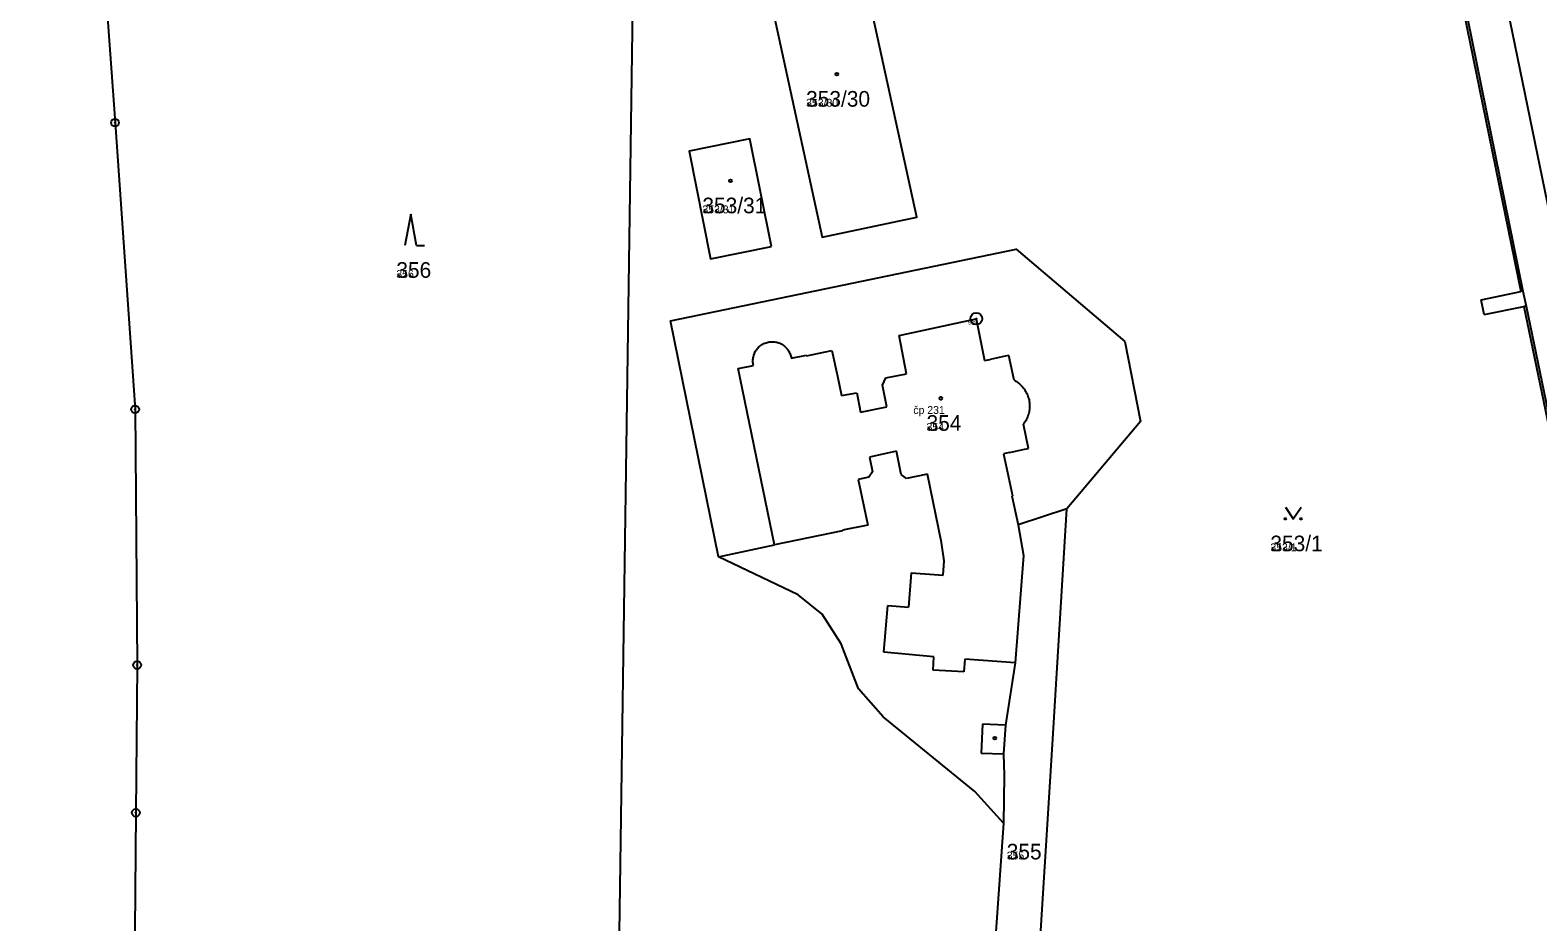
# Model space of a CAD drawing. Extents: x -763628 to -761565, y -976033 to -973833.
# Drawn here: x -762529.2 to -762336.3, y -974403.6 to -974289.5 of the extents above; entities that cross this region are included whole.
import ezdxf

# ---------------------------------------------------------------- set-up
doc = ezdxf.new("R2010")
doc.units = 0
for name, color, linetype in [('KN_cisla parcel 1000', 7, 'Continuous'), ('KN_cisla parcel 500', 7, 'Continuous'), ('KN_cisla popisna 500', 7, 'Continuous'), ('KN_hranice parcel', 7, 'Continuous'), ('KN_vnitrni kresba parcel', 7, 'Continuous'), ('KN_znacky bodu BP', 7, 'Continuous'), ('KN_znacky budov', 7, 'Continuous'), ('KN_znacky kultur', 7, 'Continuous')]:
    doc.layers.add(name, color=color, linetype=linetype)

msp = doc.modelspace()

# ---------------------------------------------------------------- linework, layer by layer
at = {"layer": 'KN_hranice parcel'}
msp.add_line((-762454.6, -974461.98), (-762452.04, -974286.61), dxfattribs=at)
for points in [[(-762529.17, -974199.49), (-762523.79, -974242.5), (-762520.94, -974265.03), (-762518.31, -974301.33), (-762515.74, -974338), (-762515.48, -974370.71), (-762515.65, -974389.6), (-762516, -974429.82)], [(-762349.42, -974267.56), (-762338.17, -974322.88), (-762337.78, -974324.78), (-762318.45, -974418.09)], [(-762423.43, -974278.04), (-762435.52, -974280.61), (-762427.85, -974315.96), (-762415.74, -974313.41), (-762423.43, -974278.04)], [(-762434.31, -974317.17), (-762437.1, -974303.39), (-762444.85, -974304.96), (-762442.11, -974318.75), (-762434.31, -974317.17)], [(-762447.23, -974326.68), (-762403.02, -974317.52), (-762389.13, -974329.3)], [(-762404.64, -974390.93), (-762408.32, -974386.9), (-762420.03, -974377.31), (-762423.17, -974373.73), (-762425.41, -974367.99), (-762427.84, -974364.19), (-762430.9, -974361.71), (-762441.09, -974356.87), (-762447.23, -974326.68)], [(-762389.13, -974329.3), (-762387.09, -974339.56), (-762396.54, -974350.72)], [(-762396.54, -974350.72), (-762402.78, -974352.79), (-762402.09, -974356.68), (-762403.14, -974370.42), (-762404.38, -974378.39), (-762404.64, -974382.08), (-762404.56, -974384.85), (-762404.64, -974390.93)], [(-762391.14, -974452.62), (-762395.78, -974444.04), (-762398.72, -974433.95), (-762400.21, -974424.01), (-762400.33, -974412.15), (-762398.38, -974380.86), (-762396.54, -974350.72)], [(-762404.64, -974390.93), (-762406.23, -974413.27), (-762406, -974425.12), (-762404.81, -974435.11), (-762401.97, -974445.22), (-762396.46, -974454.45)]]:
    msp.add_lwpolyline(points, dxfattribs=at)
at = {"layer": 'KN_vnitrni kresba parcel'}
for p, q in [((-762344.8, -974264.16), (-762318.47, -974392.65)), ((-762349.71, -974267.62), (-762338.46, -974322.94)), ((-762343.51, -974323.97), (-762338.46, -974322.94)), ((-762343.12, -974325.87), (-762343.51, -974323.97)), ((-762338.17, -974322.88), (-762338.46, -974322.94)), ((-762343.12, -974325.87), (-762338.07, -974324.84)), ((-762337.78, -974324.78), (-762338.07, -974324.84)), ((-762338.07, -974324.84), (-762318.76, -974418.03)), ((-762417.99, -974328.55), (-762408.12, -974326.4)), ((-762408.12, -974326.4), (-762407.08, -974331.77)), ((-762417.03, -974333.45), (-762417.99, -974328.55)), ((-762431.8, -974331.47), (-762429.85, -974331.07)), ((-762429.85, -974331.07), (-762429.84, -974331.15)), ((-762429.84, -974331.15), (-762426.62, -974330.48)), ((-762426.62, -974330.48), (-762425.89, -974333.77)), ((-762407.08, -974331.77), (-762406.35, -974331.61)), ((-762404.43, -974331.21), (-762406.35, -974331.61)), ((-762403.94, -974331.11), (-762404.43, -974331.21)), ((-762403.28, -974334.25), (-762403.94, -974331.11)), ((-762438.6, -974332.79), (-762436.63, -974332.37)), ((-762433.95, -974355.31), (-762438.6, -974332.79)), ((-762425.89, -974333.77), (-762425.35, -974336.24)), ((-762420.11, -974334.89), (-762419.68, -974333.98)), ((-762419.68, -974333.98), (-762417.03, -974333.45)), ((-762425.35, -974336.24), (-762423.4, -974335.87)), ((-762423.4, -974335.87), (-762422.93, -974338.35)), ((-762419.56, -974337.68), (-762420.11, -974334.89)), ((-762422.93, -974338.35), (-762419.56, -974337.68)), ((-762401.44, -974343.01), (-762402.09, -974339.91)), ((-762418.31, -974343.36), (-762421.79, -974344.11)), ((-762417.73, -974346.35), (-762418.31, -974343.36)), ((-762403.88, -974343.52), (-762404.62, -974343.67)), ((-762404.62, -974343.67), (-762403.48, -974349.06)), ((-762403.88, -974343.52), (-762401.93, -974343.11)), ((-762401.93, -974343.11), (-762401.44, -974343.01)), ((-762421.79, -974344.11), (-762421.39, -974345.98)), ((-762421.87, -974346.69), (-762423.24, -974346.99)), ((-762423.24, -974346.99), (-762422.01, -974352.8)), ((-762421.39, -974345.98), (-762421.87, -974346.69)), ((-762417.03, -974346.84), (-762417.73, -974346.35)), ((-762414.37, -974346.3), (-762417.03, -974346.84)), ((-762412.59, -974355.05), (-762414.37, -974346.3)), ((-762403.48, -974349.06), (-762403.56, -974349.07)), ((-762403.56, -974349.07), (-762402.78, -974352.79)), ((-762422.01, -974352.8), (-762425.25, -974353.45)), ((-762425.23, -974353.55), (-762433.95, -974355.31)), ((-762425.25, -974353.45), (-762425.23, -974353.55)), ((-762412.23, -974357.37), (-762412.59, -974355.05)), ((-762441.09, -974356.87), (-762433.95, -974355.31)), ((-762416.43, -974358.93), (-762416.77, -974363.28)), ((-762416.43, -974358.93), (-762412.35, -974359.21)), ((-762412.35, -974359.21), (-762412.23, -974357.37)), ((-762419.93, -974369.07), (-762419.45, -974363.07)), ((-762419.45, -974363.07), (-762416.77, -974363.28)), ((-762413.53, -974369.65), (-762419.93, -974369.07)), ((-762413.63, -974371.34), (-762413.53, -974369.65)), ((-762409.6, -974369.96), (-762409.71, -974371.59)), ((-762403.14, -974370.42), (-762409.6, -974369.96)), ((-762409.71, -974371.59), (-762413.63, -974371.34)), ((-762407.34, -974378.27), (-762407.48, -974381.97)), ((-762404.38, -974378.39), (-762407.34, -974378.27)), ((-762407.48, -974381.97), (-762404.64, -974382.08))]:
    msp.add_line(p, q, dxfattribs=at)
for points in [[(-762436.63, -974332.37), (-762436.66, -974332.23), (-762436.68, -974332.1), (-762436.69, -974331.96), (-762436.7, -974331.82), (-762436.69, -974331.68), (-762436.68, -974331.54), (-762436.66, -974331.4), (-762436.64, -974331.26), (-762436.6, -974331.13), (-762436.56, -974330.99), (-762436.51, -974330.86), (-762436.45, -974330.74), (-762436.39, -974330.61), (-762436.32, -974330.49), (-762436.24, -974330.38), (-762436.15, -974330.27), (-762436.06, -974330.16), (-762435.97, -974330.06), (-762435.86, -974329.96), (-762435.76, -974329.87), (-762435.65, -974329.79), (-762435.53, -974329.71), (-762435.41, -974329.64), (-762435.28, -974329.58), (-762435.16, -974329.52), (-762435.02, -974329.48), (-762434.89, -974329.43), (-762434.76, -974329.4), (-762434.62, -974329.38), (-762434.48, -974329.36), (-762434.34, -974329.35), (-762434.2, -974329.35), (-762434.06, -974329.35), (-762433.92, -974329.37), (-762433.78, -974329.39), (-762433.65, -974329.42), (-762433.51, -974329.45), (-762433.38, -974329.5), (-762433.25, -974329.55), (-762433.12, -974329.61), (-762433, -974329.68), (-762432.88, -974329.75), (-762432.77, -974329.83), (-762432.66, -974329.92), (-762432.56, -974330.01), (-762432.46, -974330.11), (-762432.36, -974330.21), (-762432.28, -974330.32), (-762432.19, -974330.44), (-762432.12, -974330.55), (-762432.05, -974330.68), (-762431.99, -974330.8), (-762431.94, -974330.93), (-762431.89, -974331.06), (-762431.85, -974331.2), (-762431.82, -974331.33), (-762431.8, -974331.47)], [(-762403.28, -974334.25), (-762403.13, -974334.34), (-762402.98, -974334.43), (-762402.84, -974334.53), (-762402.7, -974334.63), (-762402.57, -974334.74), (-762402.44, -974334.86), (-762402.32, -974334.99), (-762402.21, -974335.11), (-762402.1, -974335.25), (-762401.99, -974335.39), (-762401.9, -974335.53), (-762401.81, -974335.68), (-762401.72, -974335.83), (-762401.65, -974335.98), (-762401.58, -974336.14), (-762401.51, -974336.3), (-762401.46, -974336.47), (-762401.41, -974336.64), (-762401.37, -974336.8), (-762401.34, -974336.97), (-762401.32, -974337.15), (-762401.3, -974337.32), (-762401.29, -974337.49), (-762401.29, -974337.66), (-762401.3, -974337.84), (-762401.32, -974338.01), (-762401.34, -974338.18), (-762401.37, -974338.35), (-762401.41, -974338.52), (-762401.46, -974338.69), (-762401.51, -974338.85), (-762401.57, -974339.01), (-762401.64, -974339.17), (-762401.72, -974339.33), (-762401.8, -974339.48), (-762401.89, -974339.63), (-762401.99, -974339.77), (-762402.09, -974339.91)]]:
    msp.add_lwpolyline(points, dxfattribs=at)
at = {"layer": 'KN_znacky bodu BP'}
for centre, radius in [((-762518.31, -974301.33), 0.5), ((-762518.31, -974301.33), 0.0303), ((-762408.12, -974326.4), 0.75), ((-762408.12, -974326.4), 0.03), ((-762515.74, -974338), 0.5), ((-762515.74, -974338), 0.0303), ((-762515.48, -974370.71), 0.5), ((-762515.48, -974370.71), 0.0303), ((-762515.65, -974389.6), 0.5), ((-762515.65, -974389.6), 0.0303)]:
    msp.add_circle(centre, radius, dxfattribs=at)
at = {"layer": 'KN_znacky budov'}
for centre in [(-762425.97, -974295.13), (-762439.57, -974308.77), (-762412.65, -974336.59), (-762405.76, -974380.07)]:
    msp.add_circle(centre, 0.175, dxfattribs=at)
at = {"layer": 'KN_znacky kultur'}
for p, q in [((-762480.48, -974313.02), (-762481.23, -974317.02)), ((-762479.73, -974317.02), (-762480.48, -974313.02)), ((-762479.73, -974317.02), (-762478.73, -974317.02))]:
    msp.add_line(p, q, dxfattribs=at)
msp.add_lwpolyline([(-762368.57, -974350.5), (-762367.57, -974352), (-762366.57, -974350.5)], dxfattribs=at)
for centre in [(-762368.57, -974352), (-762366.57, -974352)]:
    msp.add_circle(centre, 0.1, dxfattribs=at)

# ---------------------------------------------------------------- texts
at = {"layer": 'KN_cisla parcel 1000'}
for s, p in [('353/30', (-762429.89, -974299.28)), ('353/31', (-762443.16, -974312.92)), ('356', (-762482.32, -974321.17)), ('354', (-762414.48, -974340.74)), ('353/1', (-762370.49, -974356.15)), ('355', (-762404.22, -974395.57))]:
    msp.add_text(s, height=2, dxfattribs=at).set_placement(p)
at = {"layer": 'KN_cisla parcel 500'}
for s, p in [('353/30', (-762429.89, -974299.28)), ('353/31', (-762443.16, -974312.92)), ('356', (-762482.32, -974321.17)), ('354', (-762414.48, -974340.74)), ('353/1', (-762370.49, -974356.15)), ('355', (-762404.22, -974395.57))]:
    msp.add_text(s, height=1, dxfattribs=at).set_placement(p)
at = {"layer": 'KN_cisla popisna 500'}
msp.add_text('čp 231', height=1, dxfattribs=at).set_placement((-762416.17, -974338.58))
at = {"layer": 'KN_znacky bodu BP'}
msp.add_text('538', height=0.5, dxfattribs=at).set_placement((-762409.17, -974327.15))

doc.saveas('drawing.dxf')
